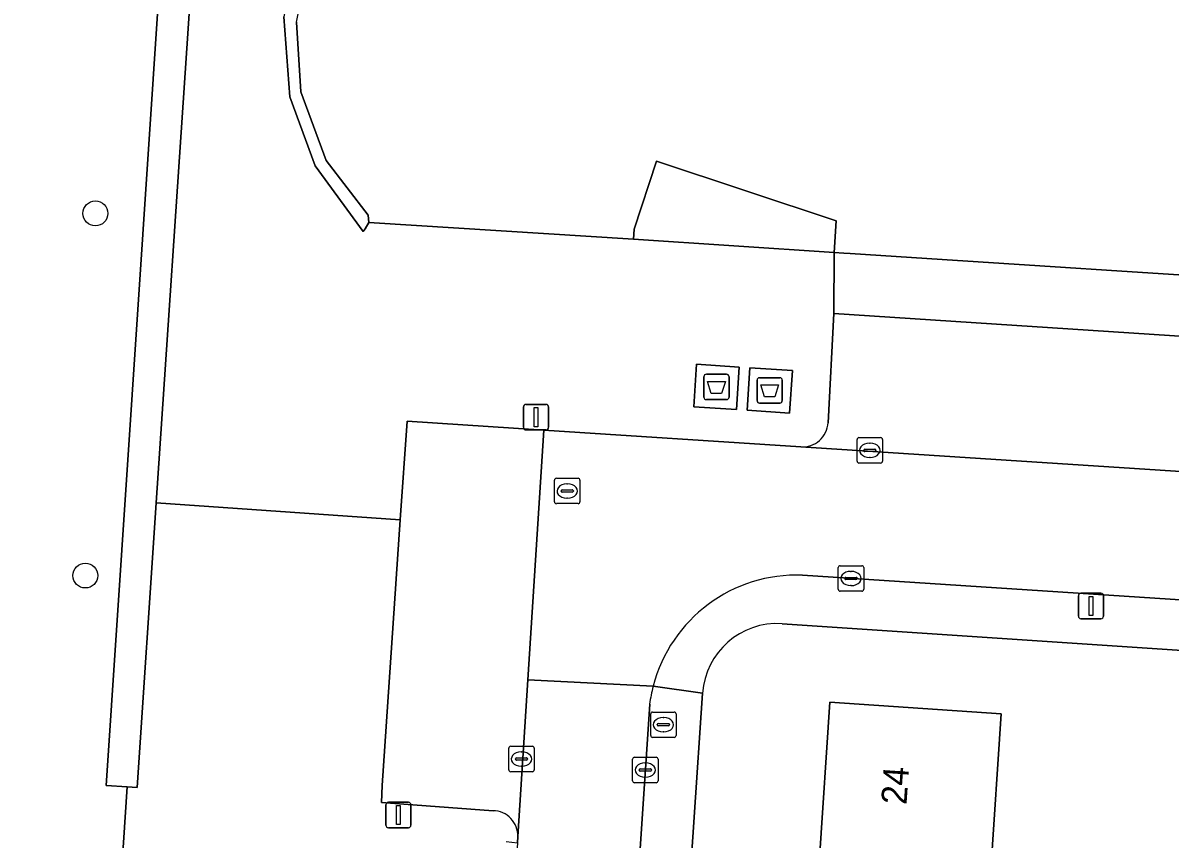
# Model space of a CAD drawing. Extents: x 161848 to 162726, y 385382 to 386521.
# Drawn here: x 161937.67 to 161982.81, y 385963.18 to 385995.3 of the extents above; entities that cross this region are included whole.
import ezdxf

# ---------------------------------------------------------------- set-up
doc = ezdxf.new("R2010")
doc.units = 0
for name, color, linetype in [('IMGEO_Afval_apart_plaats', 7, 'Continuous'), ('IMGEO_Berm_groen', 7, 'Continuous'), ('IMGEO_Boom', 7, 'Continuous'), ('IMGEO_Brandkraan', 7, 'Continuous'), ('IMGEO_Erf', 7, 'Continuous'), ('IMGEO_Groenvoorziening', 7, 'Continuous'), ('IMGEO_Haag', 7, 'Continuous'), ('IMGEO_Kolk', 7, 'Continuous'), ('IMGEO_Lichtmast', 7, 'Continuous'), ('IMGEO_Pand', 7, 'Continuous'), ('IMGEO_Pand_nummerreeks', 7, 'Continuous'), ('IMGEO_Pand_overbouw', 7, 'Continuous'), ('IMGEO_Parkeervlak_open', 7, 'Continuous'), ('IMGEO_Rijbaan_lokaal_open', 7, 'Continuous'), ('IMGEO_Rioolput', 7, 'Continuous'), ('IMGEO_Voetpad_gesloten', 7, 'Continuous'), ('IMGEO_Voetpad_open', 7, 'Continuous')]:
    doc.layers.add(name, color=color, linetype=linetype)

msp = doc.modelspace()

# ---------------------------------------------------------------- linework, layer by layer
at = {"layer": 'IMGEO_Afval_apart_plaats'}
for p, q in [((161964.466, 385980.575), (161964.466, 385981.375)), ((161964.466, 385981.375), (161964.466, 385980.575)), ((161964.566, 385981.475), (161965.356, 385981.475)), ((161965.356, 385981.475), (161964.566, 385981.475)), ((161965.456, 385981.375), (161965.456, 385980.575)), ((161965.456, 385980.575), (161965.456, 385981.375)), ((161966.561, 385980.437), (161966.561, 385981.237)), ((161966.561, 385981.237), (161966.561, 385980.437)), ((161966.661, 385981.337), (161967.451, 385981.337)), ((161967.451, 385981.337), (161966.661, 385981.337)), ((161967.551, 385981.237), (161967.551, 385980.437)), ((161967.551, 385980.437), (161967.551, 385981.237)), ((161965.356, 385980.475), (161964.566, 385980.475)), ((161964.566, 385980.475), (161965.356, 385980.475)), ((161967.451, 385980.337), (161966.661, 385980.337)), ((161966.661, 385980.337), (161967.451, 385980.337))]:
    msp.add_line(p, q, dxfattribs=at)
for points in [[(161964.609, 385981.189), (161965.313, 385981.189), (161965.164, 385980.719), (161964.758, 385980.719), (161964.609, 385981.189)], [(161966.704, 385981.051), (161967.408, 385981.051), (161967.259, 385980.581), (161966.853, 385980.581), (161966.704, 385981.051)]]:
    msp.add_lwpolyline(points, dxfattribs=at)
for centre, start, end in [((161964.566, 385981.375), 90, 180), ((161964.566, 385981.375), 90, 180), ((161965.356, 385981.375), 0, 90), ((161965.356, 385981.375), 360, 90), ((161966.661, 385981.237), 90, 180), ((161966.661, 385981.237), 90, 180), ((161967.451, 385981.237), 0, 90), ((161967.451, 385981.237), 360, 90), ((161964.566, 385980.575), 180, 270), ((161964.566, 385980.575), 180, 270), ((161965.356, 385980.575), 270, 0), ((161965.356, 385980.575), 270, 0), ((161966.661, 385980.437), 180, 270), ((161966.661, 385980.437), 180, 270), ((161967.451, 385980.437), 270, 0), ((161967.451, 385980.437), 270, 0)]:
    msp.add_arc(centre, 0.1, start, end, dxfattribs=at)
at = {"layer": 'IMGEO_Berm_groen'}
for points in [[(161941.769, 385965.23), (161940.945, 385965.287), (161943.412, 386002.37), (161944.647, 386002.307), (161944.974, 386007.177), (161936.518, 386007.794), (161936.088, 386000), (161936.019, 385998.75), (161934.964, 385979.618), (161931.356, 385976.488), (161934.218, 385952.23), (161934.548, 385942.994)], [(161934.076, 385932.542), (161932.676, 385923.695), (161930.423, 385913.464), (161926.031, 385895.262), (161928.213, 385892.993), (161926.577, 385879.216), (161936.046, 385878.605), (161941.769, 385965.23)]]:
    msp.add_lwpolyline(points, dxfattribs=at)
at = {"layer": 'IMGEO_Boom'}
for centre in [(161940.517, 385987.803), (161940.121, 385973.55)]:
    msp.add_circle(centre, 0.489, dxfattribs=at)
at = {"layer": 'IMGEO_Brandkraan'}
for p, q in [((161962.449, 385968.179), (161963.301, 385968.179)), ((161962.374, 385967.253), (161962.374, 385968.105)), ((161962.633, 385967.673), (161962.633, 385967.685)), ((161962.676, 385967.722), (161963.074, 385967.722)), ((161962.862, 385967.959), (161962.887, 385967.959)), ((161963.117, 385967.685), (161963.117, 385967.673)), ((161963.375, 385968.105), (161963.375, 385967.253)), ((161963.071, 385967.636), (161962.673, 385967.636)), ((161962.885, 385967.399), (161962.86, 385967.399)), ((161963.301, 385967.179), (161962.449, 385967.179))]:
    msp.add_line(p, q, dxfattribs=at)
for points in [[(161962.449, 385968.179), (161963.301, 385968.179)], [(161962.374, 385967.253), (161962.374, 385968.105)], [(161963.375, 385968.105), (161963.375, 385967.253)], [(161963.301, 385967.179), (161962.449, 385967.179)]]:
    msp.add_lwpolyline(points, dxfattribs=at)
for centre, radius, start, end in [((161962.451, 385968.103), 0.0765, 91.552, 178.448), ((161962.451, 385968.103), 0.0765, 91.552, 178.448), ((161963.299, 385968.103), 0.0765, 1.552, 88.448), ((161963.299, 385968.103), 0.0765, 1.552, 88.448), ((161962.673, 385967.682), 0.0403, 85.8775, 175.7526), ((161963.078, 385967.684), 0.0386, 1.7309, 96.639), ((161962.451, 385967.255), 0.0765, 181.552, 268.448), ((161962.451, 385967.255), 0.0765, 181.552, 268.448), ((161962.67, 385967.672), 0.0366, 178.938, 274.7102), ((161963.074, 385967.679), 0.043, 264.8664, 352.4533), ((161963.299, 385967.255), 0.0765, 271.552, 358.448), ((161963.299, 385967.255), 0.0765, 271.552, 358.448)]:
    msp.add_arc(centre, radius, start, end, dxfattribs=at)
for centre, major_axis, ratio, start_param, end_param in [((161962.861, 385967.679), (-0.387, 0.002), 0.722429, 4.712389, 7.853982), ((161962.886, 385967.679), (-0.39, 0.002), 0.717154, 1.570796, 4.712389)]:
    msp.add_ellipse(centre, major_axis=major_axis, ratio=ratio, start_param=start_param, end_param=end_param, dxfattribs=at)
at = {"layer": 'IMGEO_Erf'}
for points in [[(162019.07, 385968.054), (162000, 385969.481), (161967.542, 385971.654)], [(161964.413, 385968.919), (161959.389, 385894.166), (161966.417, 385893.698), (161969.448, 385893.493), (161972.48, 385893.288), (161975.512, 385893.084), (161978.543, 385892.879), (161981.575, 385892.674), (161984.606, 385892.469), (161984.206, 385886.51), (161985.726, 385886.39), (161986.122, 385892.367), (161989.19, 385892.16), (161992.258, 385891.952), (161995.326, 385891.745), (161998.394, 385891.537), (162000, 385891.426), (162005.37, 385891.056), (162016.387, 385890.314), (162021.428, 385965.253)], [(161966.604, 385926.476), (161967.006, 385932.468), (161967.407, 385938.459), (161967.809, 385944.451), (161968.21, 385950.442), (161968.612, 385956.434), (161969.014, 385962.425), (161969.425, 385968.564), (161976.168, 385968.112), (161975.757, 385961.973), (161975.355, 385955.982), (161974.953, 385949.99), (161977.748, 385949.791), (161977.376, 385943.812), (161974.552, 385943.999), (161974.15, 385938.007), (161973.749, 385932.016), (161973.347, 385926.024)]]:
    msp.add_lwpolyline(points, dxfattribs=at)
msp.add_arc((161967.346, 385968.721), 2.939, 86.1732, 176.139, dxfattribs=at)
at = {"layer": 'IMGEO_Groenvoorziening'}
msp.add_lwpolyline([(161941.769, 385965.23), (161942.155, 385965.203), (161942.908, 385976.416), (161944.149, 385994.889), (161944.492, 386000), (161944.647, 386002.307), (161943.412, 386002.37), (161940.945, 385965.287)], close=True, dxfattribs=at)
for points in [[(161956.172, 385964.297), (161951.778, 385964.617), (161951.81, 385965.293), (161952.514, 385975.741), (161942.908, 385976.416), (161942.155, 385965.203), (161941.769, 385965.23), (161936.046, 385878.605), (161945.908, 385877.969), (161947.252, 385877.882), (161947.664, 385883.893), (161946.303, 385883.992), (161946.959, 385893.98), (161951.459, 385893.64)], [(161956.682, 385963.084), (161957.125, 385963.028), (161957.141, 385963.277)]]:
    msp.add_lwpolyline(points, dxfattribs=at)
msp.add_arc((161956.161, 385963.316), 0.981, 357.6921, 89.3703, dxfattribs=at)
at = {"layer": 'IMGEO_Haag'}
msp.add_lwpolyline([(161941.769, 385965.23), (161942.155, 385965.203), (161942.908, 385976.416), (161944.149, 385994.889), (161944.492, 386000), (161944.647, 386002.307), (161943.412, 386002.37), (161940.945, 385965.287)], close=True, dxfattribs=at)
at = {"layer": 'IMGEO_Kolk'}
for p, q in [((161970.572, 385978.979), (161971.424, 385978.979)), ((161970.497, 385978.053), (161970.497, 385978.905)), ((161970.799, 385978.522), (161971.197, 385978.522)), ((161970.985, 385978.759), (161971.01, 385978.759)), ((161971.498, 385978.905), (161971.498, 385978.053)), ((161970.756, 385978.473), (161970.756, 385978.485)), ((161971.194, 385978.436), (161970.796, 385978.436)), ((161971.008, 385978.199), (161970.983, 385978.199)), ((161971.24, 385978.485), (161971.24, 385978.473)), ((161971.424, 385977.979), (161970.572, 385977.979)), ((161969.755, 385973.01), (161969.755, 385973.862)), ((161969.83, 385973.936), (161970.682, 385973.936)), ((161970.243, 385973.716), (161970.268, 385973.716)), ((161970.756, 385973.862), (161970.756, 385973.01)), ((161970.014, 385973.43), (161970.014, 385973.442)), ((161970.452, 385973.393), (161970.054, 385973.393)), ((161970.057, 385973.479), (161970.455, 385973.479)), ((161970.266, 385973.156), (161970.241, 385973.156)), ((161970.498, 385973.442), (161970.498, 385973.43)), ((161970.682, 385972.936), (161969.83, 385972.936)), ((161956.863, 385966.83), (161957.715, 385966.83)), ((161956.788, 385965.904), (161956.788, 385966.756)), ((161957.047, 385966.324), (161957.047, 385966.336)), ((161957.09, 385966.373), (161957.488, 385966.373)), ((161957.276, 385966.61), (161957.301, 385966.61)), ((161957.531, 385966.336), (161957.531, 385966.324)), ((161957.789, 385966.756), (161957.789, 385965.904)), ((161961.736, 385966.397), (161962.588, 385966.397)), ((161957.485, 385966.287), (161957.087, 385966.287)), ((161957.299, 385966.05), (161957.274, 385966.05)), ((161961.661, 385965.471), (161961.661, 385966.323)), ((161961.92, 385965.891), (161961.92, 385965.903)), ((161961.963, 385965.94), (161962.361, 385965.94)), ((161962.149, 385966.177), (161962.174, 385966.177)), ((161962.404, 385965.903), (161962.404, 385965.891)), ((161962.662, 385966.323), (161962.662, 385965.471)), ((161957.715, 385965.83), (161956.863, 385965.83)), ((161962.358, 385965.854), (161961.96, 385965.854)), ((161962.172, 385965.617), (161962.147, 385965.617)), ((161962.588, 385965.397), (161961.736, 385965.397))]:
    msp.add_line(p, q, dxfattribs=at)
for points in [[(161970.572, 385978.979), (161971.424, 385978.979)], [(161970.497, 385978.053), (161970.497, 385978.905)], [(161971.498, 385978.905), (161971.498, 385978.053)], [(161971.424, 385977.979), (161970.572, 385977.979)], [(161969.755, 385973.01), (161969.755, 385973.862)], [(161969.83, 385973.936), (161970.682, 385973.936)], [(161970.756, 385973.862), (161970.756, 385973.01)], [(161970.682, 385972.936), (161969.83, 385972.936)], [(161956.863, 385966.83), (161957.715, 385966.83)], [(161956.788, 385965.904), (161956.788, 385966.756)], [(161957.789, 385966.756), (161957.789, 385965.904)], [(161961.736, 385966.397), (161962.588, 385966.397)], [(161961.661, 385965.471), (161961.661, 385966.323)], [(161962.662, 385966.323), (161962.662, 385965.471)], [(161957.715, 385965.83), (161956.863, 385965.83)], [(161962.588, 385965.397), (161961.736, 385965.397)]]:
    msp.add_lwpolyline(points, dxfattribs=at)
for centre, radius, start, end in [((161970.574, 385978.903), 0.0765, 91.552, 178.448), ((161970.574, 385978.903), 0.0765, 91.552, 178.448), ((161971.422, 385978.903), 0.0765, 1.552, 88.448), ((161971.422, 385978.903), 0.0765, 1.552, 88.448), ((161970.796, 385978.482), 0.0403, 85.8775, 175.7526), ((161971.201, 385978.484), 0.0386, 1.7309, 96.639), ((161970.793, 385978.472), 0.0366, 178.938, 274.7102), ((161971.197, 385978.479), 0.043, 264.8664, 352.4533), ((161970.574, 385978.055), 0.0765, 181.552, 268.448), ((161970.574, 385978.055), 0.0765, 181.552, 268.448), ((161971.422, 385978.055), 0.0765, 271.552, 358.448), ((161971.422, 385978.055), 0.0765, 271.552, 358.448), ((161969.832, 385973.86), 0.0765, 91.552, 178.448), ((161969.832, 385973.86), 0.0765, 91.552, 178.448), ((161970.68, 385973.86), 0.0765, 1.552, 88.448), ((161970.68, 385973.86), 0.0765, 1.552, 88.448), ((161970.054, 385973.439), 0.0403, 85.8775, 175.7526), ((161970.051, 385973.429), 0.0366, 178.938, 274.7102), ((161970.455, 385973.436), 0.043, 264.8664, 352.4533), ((161970.459, 385973.441), 0.0386, 1.7309, 96.639), ((161969.832, 385973.012), 0.0765, 181.552, 268.448), ((161969.832, 385973.012), 0.0765, 181.552, 268.448), ((161970.68, 385973.012), 0.0765, 271.552, 358.448), ((161970.68, 385973.012), 0.0765, 271.552, 358.448), ((161956.865, 385966.754), 0.0765, 91.552, 178.448), ((161956.865, 385966.754), 0.0765, 91.552, 178.448), ((161957.713, 385966.754), 0.0765, 1.552, 88.448), ((161957.713, 385966.754), 0.0765, 1.552, 88.448), ((161957.087, 385966.333), 0.0403, 85.8775, 175.7526), ((161957.492, 385966.335), 0.0386, 1.7309, 96.639), ((161961.738, 385966.321), 0.0765, 91.552, 178.448), ((161961.738, 385966.321), 0.0765, 91.552, 178.448), ((161962.586, 385966.321), 0.0765, 1.552, 88.448), ((161962.586, 385966.321), 0.0765, 1.552, 88.448), ((161956.865, 385965.906), 0.0765, 181.552, 268.448), ((161956.865, 385965.906), 0.0765, 181.552, 268.448), ((161957.084, 385966.323), 0.0366, 178.938, 274.7102), ((161957.488, 385966.33), 0.043, 264.8664, 352.4533), ((161957.713, 385965.906), 0.0765, 271.552, 358.448), ((161957.713, 385965.906), 0.0765, 271.552, 358.448), ((161961.96, 385965.9), 0.0403, 85.8775, 175.7526), ((161961.957, 385965.89), 0.0366, 178.938, 274.7102), ((161962.361, 385965.897), 0.043, 264.8664, 352.4533), ((161962.365, 385965.902), 0.0386, 1.7309, 96.639), ((161961.738, 385965.473), 0.0765, 181.552, 268.448), ((161961.738, 385965.473), 0.0765, 181.552, 268.448), ((161962.586, 385965.473), 0.0765, 271.552, 358.448), ((161962.586, 385965.473), 0.0765, 271.552, 358.448)]:
    msp.add_arc(centre, radius, start, end, dxfattribs=at)
for centre, major_axis, ratio, start_param, end_param in [((161970.984, 385978.479), (-0.387, 0.002), 0.722429, 4.712389, 7.853982), ((161971.009, 385978.479), (-0.39, 0.002), 0.717154, 1.570796, 4.712389), ((161970.242, 385973.436), (-0.387, 0.002), 0.722429, 4.712389, 7.853982), ((161970.267, 385973.436), (-0.39, 0.002), 0.717154, 1.570796, 4.712389), ((161957.275, 385966.33), (-0.387, 0.002), 0.722429, 4.712389, 7.853982), ((161957.3, 385966.33), (-0.39, 0.002), 0.717154, 1.570796, 4.712389), ((161962.148, 385965.897), (-0.387, 0.002), 0.722429, 4.712389, 7.853982), ((161962.173, 385965.897), (-0.39, 0.002), 0.717154, 1.570796, 4.712389)]:
    msp.add_ellipse(centre, major_axis=major_axis, ratio=ratio, start_param=start_param, end_param=end_param, dxfattribs=at)
at = {"layer": 'IMGEO_Lichtmast'}
for p, q in [((161957.364, 385979.384), (161957.364, 385980.184)), ((161957.364, 385980.184), (161957.364, 385979.384)), ((161957.464, 385980.284), (161958.254, 385980.284)), ((161958.254, 385980.284), (161957.464, 385980.284)), ((161958.354, 385980.184), (161958.354, 385979.384)), ((161958.354, 385979.384), (161958.354, 385980.184)), ((161958.254, 385979.284), (161957.464, 385979.284)), ((161957.464, 385979.284), (161958.254, 385979.284)), ((161979.205, 385971.951), (161979.205, 385972.751)), ((161979.205, 385972.751), (161979.205, 385971.951)), ((161979.305, 385972.851), (161980.095, 385972.851)), ((161980.095, 385972.851), (161979.305, 385972.851)), ((161980.195, 385972.751), (161980.195, 385971.951)), ((161980.195, 385971.951), (161980.195, 385972.751)), ((161980.095, 385971.851), (161979.305, 385971.851)), ((161979.305, 385971.851), (161980.095, 385971.851)), ((161951.949, 385963.727), (161951.949, 385964.527)), ((161951.949, 385964.527), (161951.949, 385963.727)), ((161952.049, 385964.627), (161952.839, 385964.627)), ((161952.839, 385964.627), (161952.049, 385964.627)), ((161952.939, 385964.527), (161952.939, 385963.727)), ((161952.939, 385963.727), (161952.939, 385964.527)), ((161952.839, 385963.627), (161952.049, 385963.627)), ((161952.049, 385963.627), (161952.839, 385963.627))]:
    msp.add_line(p, q, dxfattribs=at)
for points in [[(161957.784, 385980.159), (161957.934, 385980.159), (161957.934, 385979.409), (161957.784, 385979.409), (161957.784, 385980.159)], [(161979.625, 385972.726), (161979.775, 385972.726), (161979.775, 385971.976), (161979.625, 385971.976), (161979.625, 385972.726)], [(161952.369, 385964.502), (161952.519, 385964.502), (161952.519, 385963.752), (161952.369, 385963.752), (161952.369, 385964.502)]]:
    msp.add_lwpolyline(points, dxfattribs=at)
for centre, start, end in [((161957.464, 385980.184), 90, 180), ((161957.464, 385980.184), 90, 180), ((161958.254, 385980.184), 0, 90), ((161958.254, 385980.184), 360, 90), ((161957.464, 385979.384), 180, 270), ((161957.464, 385979.384), 180, 270), ((161958.254, 385979.384), 270, 0), ((161958.254, 385979.384), 270, 0), ((161979.305, 385972.751), 90, 180), ((161979.305, 385972.751), 90, 180), ((161980.095, 385972.751), 0, 90), ((161980.095, 385972.751), 360, 90), ((161979.305, 385971.951), 180, 270), ((161979.305, 385971.951), 180, 270), ((161980.095, 385971.951), 270, 0), ((161980.095, 385971.951), 270, 0), ((161952.049, 385964.527), 90, 180), ((161952.049, 385964.527), 90, 180), ((161952.839, 385964.527), 0, 90), ((161952.839, 385964.527), 360, 90), ((161952.049, 385963.727), 180, 270), ((161952.049, 385963.727), 180, 270), ((161952.839, 385963.727), 270, 0), ((161952.839, 385963.727), 270, 0)]:
    msp.add_arc(centre, 0.1, start, end, dxfattribs=at)
at = {"layer": 'IMGEO_Pand'}
msp.add_lwpolyline([(161948.433, 385995.323), (161948.609, 385992.582), (161949.599, 385989.886), (161951.248, 385987.738), (161951.286, 385987.439), (161961.701, 385986.792), (161961.728, 385987.182), (161962.604, 385989.865), (161969.674, 385987.511), (161969.601, 385986.263), (161969.98, 385986.239), (161970.224, 385986.223), (161973.846, 385985.988), (161977.687, 385985.739), (161981.32, 385985.503), (161985.194, 385985.252)], dxfattribs=at)
msp.add_lwpolyline([(161976.168, 385968.112), (161969.425, 385968.564), (161969.014, 385962.425), (161975.757, 385961.973)], close=True, dxfattribs=at)
at = {"layer": 'IMGEO_Pand_overbouw'}
msp.add_lwpolyline([(161951.286, 385987.439), (161951.248, 385987.738), (161949.599, 385989.886), (161948.609, 385992.582), (161948.433, 385995.323), (161949.004, 385998.211), (161949.93, 386000), (161950.315, 386000.743), (161952.295, 386002.706), (161952.315, 386002.941), (161952.446, 386002.932), (161952.296, 386003.13), (161952.127, 386003.353), (161949.906, 386001.05), (161949.355, 386000), (161948.519, 385998.379), (161947.935, 385995.544), (161948.176, 385992.392), (161949.172, 385989.67), (161951.06, 385987.093), (161951.14, 385987.194)], close=True, dxfattribs=at)
at = {"layer": 'IMGEO_Parkeervlak_open'}
for points in [[(162018.992, 385976.237), (162019.085, 385978.123), (162019.373, 385980.593), (162000, 385981.864), (161969.587, 385983.859), (161969.352, 385979.563)], [(161958.167, 385979.276), (161952.785, 385979.625), (161952.514, 385975.741), (161951.81, 385965.293), (161951.778, 385964.617), (161956.172, 385964.297)], [(161957.141, 385963.277), (161957.537, 385969.453), (161958.167, 385979.276)], [(161968.288, 385978.612), (162000, 385976.558), (162019.954, 385975.106)]]:
    msp.add_lwpolyline(points, dxfattribs=at)
for centre, radius, start, end in [((161968.345, 385979.619), 1.009, 266.7723, 356.8082), ((161956.161, 385963.316), 0.981, 357.6921, 89.3703)]:
    msp.add_arc(centre, radius, start, end, dxfattribs=at)
at = {"layer": 'IMGEO_Rijbaan_lokaal_open'}
for points in [[(162021.063, 385975.065), (162019.954, 385975.106), (162000, 385976.558), (161968.288, 385978.612), (161958.167, 385979.276), (161957.537, 385969.453), (161962.469, 385969.192)], [(161968.352, 385973.563), (161993.069, 385971.948), (161996.821, 385971.703), (162000, 385971.495), (162017.211, 385970.186), (162020.667, 385969.935), (162021.063, 385975.065)], [(161962.469, 385969.192), (161957.537, 385969.453), (161957.141, 385963.277), (161957.125, 385963.028), (161953.306, 385906.577), (161952.821, 385899.622), (161952.468, 385894.546), (161951.972, 385886.976), (161956.869, 385886.598), (161960.348, 385938.653)], [(161960.348, 385938.653), (161962.333, 385968.495)]]:
    msp.add_lwpolyline(points, dxfattribs=at)
for centre, radius, start, end in [((161968.119, 385967.733), 5.835, 87.7074, 165.5164), ((161967.883, 385967.774), 5.597, 165.3215, 172.5966)]:
    msp.add_arc(centre, radius, start, end, dxfattribs=at)
at = {"layer": 'IMGEO_Rioolput'}
for p, q in [((161958.586, 385976.454), (161958.586, 385977.306)), ((161958.661, 385977.38), (161959.513, 385977.38)), ((161959.587, 385977.306), (161959.587, 385976.454)), ((161958.845, 385976.874), (161958.845, 385976.886)), ((161959.283, 385976.837), (161958.885, 385976.837)), ((161958.888, 385976.923), (161959.286, 385976.923)), ((161959.074, 385977.16), (161959.099, 385977.16)), ((161959.329, 385976.886), (161959.329, 385976.874)), ((161959.513, 385976.38), (161958.661, 385976.38)), ((161959.097, 385976.6), (161959.072, 385976.6))]:
    msp.add_line(p, q, dxfattribs=at)
for points in [[(161958.586, 385976.454), (161958.586, 385977.306)], [(161958.661, 385977.38), (161959.513, 385977.38)], [(161959.587, 385977.306), (161959.587, 385976.454)], [(161959.513, 385976.38), (161958.661, 385976.38)]]:
    msp.add_lwpolyline(points, dxfattribs=at)
for centre, radius, start, end in [((161958.663, 385977.304), 0.0765, 91.552, 178.448), ((161958.663, 385977.304), 0.0765, 91.552, 178.448), ((161959.511, 385977.304), 0.0765, 1.552, 88.448), ((161959.511, 385977.304), 0.0765, 1.552, 88.448), ((161958.885, 385976.883), 0.0403, 85.8775, 175.7526), ((161958.882, 385976.873), 0.0366, 178.938, 274.7102), ((161959.286, 385976.88), 0.043, 264.8664, 352.4533), ((161959.29, 385976.885), 0.0386, 1.7309, 96.639), ((161958.663, 385976.456), 0.0765, 181.552, 268.448), ((161958.663, 385976.456), 0.0765, 181.552, 268.448), ((161959.511, 385976.456), 0.0765, 271.552, 358.448), ((161959.511, 385976.456), 0.0765, 271.552, 358.448)]:
    msp.add_arc(centre, radius, start, end, dxfattribs=at)
for centre, major_axis, ratio, start_param, end_param in [((161959.073, 385976.88), (-0.387, 0.002), 0.722429, 4.712389, 7.853982), ((161959.098, 385976.88), (-0.39, 0.002), 0.717154, 1.570796, 4.712389)]:
    msp.add_ellipse(centre, major_axis=major_axis, ratio=ratio, start_param=start_param, end_param=end_param, dxfattribs=at)
at = {"layer": 'IMGEO_Voetpad_gesloten'}
for points in [[(161965.853, 385981.758), (161964.177, 385981.868), (161964.068, 385980.192), (161965.745, 385980.082)], [(161967.949, 385981.621), (161966.272, 385981.731), (161966.164, 385980.054), (161967.84, 385979.944)]]:
    msp.add_lwpolyline(points, close=True, dxfattribs=at)
at = {"layer": 'IMGEO_Voetpad_open'}
for points in [[(161949.355, 386000), (161948.519, 385998.379), (161947.935, 385995.544), (161948.176, 385992.392), (161949.172, 385989.67), (161951.06, 385987.093), (161951.14, 385987.194), (161951.286, 385987.439), (161951.248, 385987.738), (161949.599, 385989.886), (161948.609, 385992.582), (161948.433, 385995.323), (161949.004, 385998.211), (161949.93, 386000), (161950.315, 386000.743), (161952.295, 386002.706), (161952.315, 386002.941), (161952.446, 386002.932), (161952.296, 386003.13), (161952.127, 386003.353), (161949.906, 386001.05)], [(161969.601, 385986.263), (161969.674, 385987.511), (161962.604, 385989.865), (161961.728, 385987.182), (161961.701, 385986.792)], [(161965.853, 385981.758), (161965.745, 385980.082), (161964.068, 385980.192), (161964.177, 385981.868)], [(161967.949, 385981.621), (161967.84, 385979.944), (161966.164, 385980.054), (161966.272, 385981.731)]]:
    msp.add_lwpolyline(points, close=True, dxfattribs=at)
for points in [[(161944.492, 386000), (161944.149, 385994.889), (161942.908, 385976.416), (161952.514, 385975.741), (161952.785, 385979.625), (161958.167, 385979.276), (161968.288, 385978.612)], [(161969.601, 385986.263), (161961.701, 385986.792), (161951.286, 385987.439), (161951.14, 385987.194), (161951.06, 385987.093), (161949.172, 385989.67), (161948.176, 385992.392), (161947.935, 385995.544)], [(161969.352, 385979.563), (161969.587, 385983.859), (161969.601, 385986.263)], [(162014.36, 385983.333), (162010.748, 385983.571), (162006.884, 385983.826), (162003.261, 385984.064), (162000, 385984.279), (161999.382, 385984.32), (161995.767, 385984.557), (161988.817, 385985.014), (161985.194, 385985.252), (161981.32, 385985.503), (161977.687, 385985.739), (161973.846, 385985.988), (161970.224, 385986.223), (161969.98, 385986.239), (161969.601, 385986.263), (161969.587, 385983.859), (162000, 385981.864), (162019.373, 385980.593), (162019.085, 385978.123), (162018.992, 385976.237)], [(162000, 385971.495), (161996.821, 385971.703), (161996.789, 385971.205), (161993.037, 385971.45), (161993.069, 385971.948), (161968.352, 385973.563)], [(161967.542, 385971.654), (162000, 385969.481), (162019.07, 385968.054)], [(161962.469, 385969.192), (161964.413, 385968.919)], [(161964.413, 385968.919), (161962.469, 385969.192)], [(161958.85, 385886.153), (161959.389, 385894.166), (161964.413, 385968.919)], [(161962.333, 385968.495), (161960.348, 385938.653), (161956.869, 385886.598)]]:
    msp.add_lwpolyline(points, dxfattribs=at)
for centre, radius, start, end in [((161968.345, 385979.619), 1.009, 266.7723, 356.8082), ((161968.119, 385967.733), 5.835, 87.7074, 165.5164), ((161967.346, 385968.721), 2.939, 86.1732, 176.139), ((161967.883, 385967.774), 5.597, 165.3215, 172.5966)]:
    msp.add_arc(centre, radius, start, end, dxfattribs=at)

# ---------------------------------------------------------------- texts
at = {"layer": 'IMGEO_Pand_nummerreeks'}
msp.add_text('24', height=1, rotation=86.1655, dxfattribs=at).set_placement((161972.441, 385964.513))

doc.saveas('drawing.dxf')
